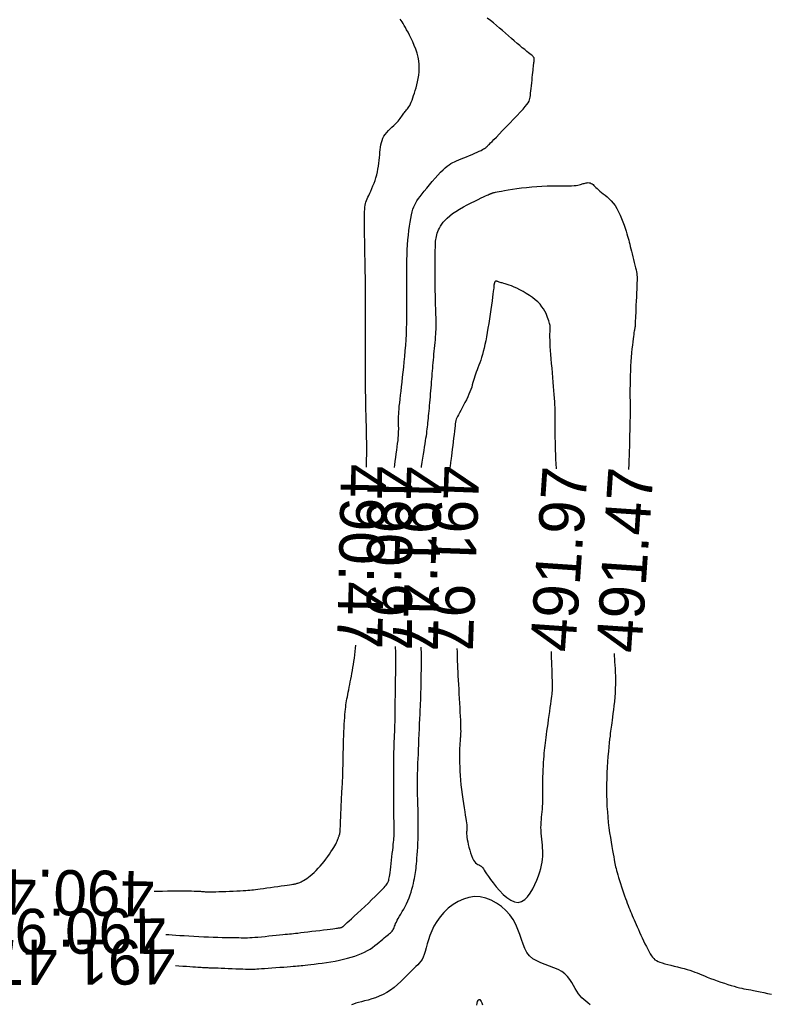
# Model space of a CAD drawing. Header units: millimetres. Extents: x 32690613 to 32693367, y 5343692 to 5344708.
# Tile 652 of 656: x 32692885 to 32692901, y 5344472 to 5344494. Entities that reach past the tile are written whole.
import ezdxf
from ezdxf.enums import TextEntityAlignment as Align

# ---------------------------------------------------------------- set-up
doc = ezdxf.new("R2010")
doc.units = ezdxf.units.MM
doc.header["$LTSCALE"] = 20
for name, color, linetype in [('02-DGM_HL_490.50', 52, 'Continuous'), ('02-DGM_HL_491.00', 62, 'Continuous'), ('02-DGM_HL_491.50', 72, 'Continuous'), ('02-DGM_HL_492.00', 82, 'Continuous')]:
    doc.layers.add(name, color=color, linetype=linetype)

msp = doc.modelspace()

# ---------------------------------------------------------------- linework, layer by layer
at = {"layer": '02-DGM_HL_490.50', "elevation": 490.5, "flags": 128}
for points in [[(32692892.529, 5344483.652), (32692892.531, 5344483.688), (32692892.535, 5344483.813), (32692892.537, 5344483.938), (32692892.538, 5344484.063), (32692892.537, 5344484.188), (32692892.535, 5344484.312), (32692892.532, 5344484.436), (32692892.529, 5344484.559), (32692892.526, 5344484.682), (32692892.523, 5344484.802), (32692892.52, 5344484.919), (32692892.517, 5344485.029), (32692892.515, 5344485.132), (32692892.513, 5344485.226), (32692892.511, 5344485.308), (32692892.509, 5344485.378), (32692892.508, 5344485.433), (32692892.508, 5344485.476), (32692892.507, 5344485.508), (32692892.507, 5344485.53), (32692892.507, 5344485.545), (32692892.507, 5344485.555), (32692892.508, 5344485.561), (32692892.508, 5344485.565), (32692892.509, 5344485.57), (32692892.509, 5344485.576), (32692892.51, 5344485.587), (32692892.51, 5344485.602), (32692892.511, 5344485.625), (32692892.511, 5344485.658), (32692892.511, 5344485.701), (32692892.511, 5344485.756), (32692892.511, 5344485.826), (32692892.511, 5344485.908), (32692892.511, 5344486), (32692892.511, 5344486.101), (32692892.511, 5344486.209), (32692892.511, 5344486.321), (32692892.511, 5344486.437), (32692892.51, 5344486.553), (32692892.51, 5344486.668), (32692892.51, 5344486.781), (32692892.51, 5344486.89), (32692892.51, 5344486.993), (32692892.509, 5344487.09), (32692892.509, 5344487.179), (32692892.509, 5344487.258), (32692892.509, 5344487.327), (32692892.509, 5344487.384), (32692892.509, 5344487.429), (32692892.509, 5344487.466), (32692892.509, 5344487.495), (32692892.509, 5344487.518), (32692892.509, 5344487.537), (32692892.509, 5344487.553), (32692892.509, 5344487.567), (32692892.509, 5344487.581), (32692892.509, 5344487.597), (32692892.509, 5344487.616), (32692892.509, 5344487.64), (32692892.509, 5344487.67), (32692892.508, 5344487.707), (32692892.508, 5344487.754), (32692892.507, 5344487.81), (32692892.506, 5344487.879), (32692892.505, 5344487.957), (32692892.503, 5344488.045), (32692892.501, 5344488.139), (32692892.499, 5344488.24), (32692892.497, 5344488.344), (32692892.495, 5344488.452), (32692892.493, 5344488.56), (32692892.491, 5344488.667), (32692892.489, 5344488.773), (32692892.487, 5344488.876), (32692892.486, 5344488.975), (32692892.485, 5344489.067), (32692892.485, 5344489.153), (32692892.486, 5344489.231), (32692892.488, 5344489.298), (32692892.491, 5344489.356), (32692892.495, 5344489.405), (32692892.501, 5344489.446), (32692892.508, 5344489.483), (32692892.518, 5344489.517), (32692892.53, 5344489.55), (32692892.544, 5344489.585), (32692892.561, 5344489.622), (32692892.581, 5344489.664), (32692892.603, 5344489.711), (32692892.626, 5344489.761), (32692892.651, 5344489.816), (32692892.675, 5344489.873), (32692892.698, 5344489.932), (32692892.721, 5344489.994), (32692892.741, 5344490.056), (32692892.758, 5344490.12), (32692892.773, 5344490.184), (32692892.785, 5344490.248), (32692892.796, 5344490.312), (32692892.805, 5344490.376), (32692892.812, 5344490.439), (32692892.819, 5344490.5), (32692892.824, 5344490.56), (32692892.829, 5344490.618), (32692892.835, 5344490.674), (32692892.841, 5344490.728), (32692892.849, 5344490.78), (32692892.86, 5344490.831), (32692892.875, 5344490.88), (32692892.893, 5344490.927), (32692892.917, 5344490.972), (32692892.946, 5344491.015), (32692892.98, 5344491.057), (32692893.016, 5344491.097), (32692893.055, 5344491.136), (32692893.094, 5344491.173), (32692893.133, 5344491.208), (32692893.169, 5344491.242), (32692893.202, 5344491.274), (32692893.23, 5344491.305), (32692893.255, 5344491.335), (32692893.276, 5344491.363), (32692893.294, 5344491.39), (32692893.311, 5344491.415), (32692893.326, 5344491.439), (32692893.34, 5344491.461), (32692893.355, 5344491.482), (32692893.37, 5344491.501), (32692893.386, 5344491.519), (32692893.403, 5344491.537), (32692893.419, 5344491.557), (32692893.437, 5344491.577), (32692893.454, 5344491.6), (32692893.471, 5344491.626), (32692893.489, 5344491.656), (32692893.506, 5344491.691), (32692893.523, 5344491.729), (32692893.54, 5344491.772), (32692893.557, 5344491.82), (32692893.575, 5344491.871), (32692893.592, 5344491.926), (32692893.609, 5344491.984), (32692893.627, 5344492.046), (32692893.644, 5344492.11), (32692893.661, 5344492.178), (32692893.676, 5344492.249), (32692893.688, 5344492.322), (32692893.697, 5344492.398), (32692893.7, 5344492.476), (32692893.698, 5344492.557), (32692893.689, 5344492.64), (32692893.673, 5344492.725), (32692893.65, 5344492.81), (32692893.622, 5344492.896), (32692893.59, 5344492.979), (32692893.556, 5344493.06), (32692893.521, 5344493.137), (32692893.485, 5344493.208), (32692893.452, 5344493.273), (32692893.42, 5344493.331), (32692893.391, 5344493.381), (32692893.365, 5344493.426), (32692893.341, 5344493.466), (32692893.319, 5344493.502), (32692893.298, 5344493.535), (32692893.279, 5344493.565)], [(32692887.835, 5344474.266), (32692887.91, 5344474.269), (32692888.019, 5344474.272), (32692888.127, 5344474.274), (32692888.231, 5344474.275), (32692888.331, 5344474.276), (32692888.425, 5344474.276), (32692888.512, 5344474.276), (32692888.59, 5344474.275), (32692888.659, 5344474.274), (32692888.716, 5344474.273), (32692888.763, 5344474.272), (32692888.801, 5344474.27), (32692888.833, 5344474.268), (32692888.859, 5344474.266), (32692888.882, 5344474.264), (32692888.901, 5344474.262), (32692888.92, 5344474.261), (32692888.94, 5344474.259), (32692888.961, 5344474.258), (32692888.986, 5344474.257), (32692889.014, 5344474.256), (32692889.048, 5344474.256), (32692889.089, 5344474.256), (32692889.137, 5344474.256), (32692889.195, 5344474.257), (32692889.262, 5344474.259), (32692889.337, 5344474.262), (32692889.417, 5344474.264), (32692889.499, 5344474.267), (32692889.581, 5344474.271), (32692889.661, 5344474.274), (32692889.735, 5344474.278), (32692889.801, 5344474.282), (32692889.857, 5344474.285), (32692889.906, 5344474.289), (32692889.949, 5344474.293), (32692889.99, 5344474.297), (32692890.031, 5344474.302), (32692890.074, 5344474.308), (32692890.123, 5344474.314), (32692890.181, 5344474.322), (32692890.248, 5344474.332), (32692890.323, 5344474.342), (32692890.403, 5344474.353), (32692890.485, 5344474.364), (32692890.567, 5344474.375), (32692890.645, 5344474.386), (32692890.717, 5344474.396), (32692890.779, 5344474.404), (32692890.83, 5344474.411), (32692890.87, 5344474.417), (32692890.902, 5344474.422), (32692890.927, 5344474.426), (32692890.947, 5344474.43), (32692890.964, 5344474.434), (32692890.98, 5344474.438), (32692890.996, 5344474.443), (32692891.014, 5344474.448), (32692891.034, 5344474.455), (32692891.057, 5344474.464), (32692891.082, 5344474.475), (32692891.109, 5344474.489), (32692891.14, 5344474.505), (32692891.172, 5344474.525), (32692891.208, 5344474.55), (32692891.246, 5344474.578), (32692891.286, 5344474.61), (32692891.328, 5344474.646), (32692891.371, 5344474.686), (32692891.416, 5344474.729), (32692891.46, 5344474.775), (32692891.505, 5344474.823), (32692891.549, 5344474.874), (32692891.592, 5344474.926), (32692891.633, 5344474.98), (32692891.673, 5344475.034), (32692891.71, 5344475.087), (32692891.745, 5344475.139), (32692891.777, 5344475.189), (32692891.805, 5344475.235), (32692891.829, 5344475.276), (32692891.85, 5344475.313), (32692891.866, 5344475.346), (32692891.88, 5344475.374), (32692891.89, 5344475.398), (32692891.899, 5344475.419), (32692891.905, 5344475.437), (32692891.911, 5344475.453), (32692891.915, 5344475.466), (32692891.92, 5344475.478), (32692891.923, 5344475.489), (32692891.927, 5344475.498), (32692891.93, 5344475.507), (32692891.933, 5344475.515), (32692891.936, 5344475.523), (32692891.938, 5344475.532), (32692891.94, 5344475.54), (32692891.942, 5344475.549), (32692891.944, 5344475.56), (32692891.946, 5344475.575), (32692891.947, 5344475.596), (32692891.949, 5344475.622), (32692891.951, 5344475.658), (32692891.953, 5344475.703), (32692891.955, 5344475.759), (32692891.958, 5344475.828), (32692891.962, 5344475.906), (32692891.965, 5344475.992), (32692891.969, 5344476.081), (32692891.973, 5344476.171), (32692891.977, 5344476.259), (32692891.981, 5344476.341), (32692891.985, 5344476.416), (32692891.989, 5344476.48), (32692891.992, 5344476.535), (32692891.995, 5344476.584), (32692891.998, 5344476.63), (32692892.001, 5344476.675), (32692892.003, 5344476.722), (32692892.006, 5344476.773), (32692892.008, 5344476.831), (32692892.009, 5344476.898), (32692892.011, 5344476.974), (32692892.012, 5344477.056), (32692892.013, 5344477.144), (32692892.015, 5344477.236), (32692892.017, 5344477.33), (32692892.019, 5344477.426), (32692892.021, 5344477.522), (32692892.024, 5344477.616), (32692892.027, 5344477.708), (32692892.031, 5344477.797), (32692892.035, 5344477.883), (32692892.039, 5344477.964), (32692892.044, 5344478.041), (32692892.049, 5344478.113), (32692892.054, 5344478.179), (32692892.059, 5344478.239), (32692892.065, 5344478.293), (32692892.071, 5344478.343), (32692892.077, 5344478.39), (32692892.084, 5344478.436), (32692892.091, 5344478.48), (32692892.099, 5344478.525), (32692892.108, 5344478.572), (32692892.117, 5344478.621), (32692892.127, 5344478.673), (32692892.138, 5344478.727), (32692892.149, 5344478.783), (32692892.161, 5344478.841), (32692892.173, 5344478.901), (32692892.185, 5344478.962), (32692892.196, 5344479.024), (32692892.208, 5344479.088), (32692892.22, 5344479.152), (32692892.231, 5344479.218), (32692892.242, 5344479.286), (32692892.253, 5344479.354), (32692892.263, 5344479.424), (32692892.272, 5344479.496), (32692892.281, 5344479.569), (32692892.289, 5344479.644), (32692892.295, 5344479.713)]]:
    msp.add_lwpolyline(points, dxfattribs=at)
at = {"layer": '02-DGM_HL_491.00', "elevation": 491, "flags": 128}
for points in [[(32692893.149, 5344483.646), (32692893.157, 5344483.701), (32692893.168, 5344483.783), (32692893.179, 5344483.865), (32692893.191, 5344483.946), (32692893.202, 5344484.026), (32692893.212, 5344484.102), (32692893.221, 5344484.174), (32692893.229, 5344484.24), (32692893.235, 5344484.3), (32692893.239, 5344484.353), (32692893.242, 5344484.401), (32692893.243, 5344484.444), (32692893.244, 5344484.484), (32692893.244, 5344484.521), (32692893.243, 5344484.556), (32692893.243, 5344484.59), (32692893.242, 5344484.624), (32692893.241, 5344484.659), (32692893.241, 5344484.696), (32692893.241, 5344484.735), (32692893.242, 5344484.778), (32692893.244, 5344484.825), (32692893.248, 5344484.878), (32692893.252, 5344484.937), (32692893.258, 5344485.004), (32692893.266, 5344485.077), (32692893.274, 5344485.157), (32692893.284, 5344485.243), (32692893.295, 5344485.334), (32692893.306, 5344485.432), (32692893.318, 5344485.534), (32692893.33, 5344485.64), (32692893.343, 5344485.751), (32692893.355, 5344485.866), (32692893.368, 5344485.983), (32692893.379, 5344486.103), (32692893.39, 5344486.225), (32692893.4, 5344486.348), (32692893.409, 5344486.472), (32692893.415, 5344486.596), (32692893.42, 5344486.719), (32692893.424, 5344486.84), (32692893.426, 5344486.957), (32692893.427, 5344487.068), (32692893.427, 5344487.171), (32692893.426, 5344487.265), (32692893.426, 5344487.348), (32692893.425, 5344487.417), (32692893.424, 5344487.473), (32692893.423, 5344487.515), (32692893.423, 5344487.547), (32692893.422, 5344487.569), (32692893.422, 5344487.583), (32692893.422, 5344487.592), (32692893.422, 5344487.598), (32692893.422, 5344487.601), (32692893.422, 5344487.605), (32692893.422, 5344487.61), (32692893.422, 5344487.619), (32692893.422, 5344487.634), (32692893.422, 5344487.656), (32692893.422, 5344487.687), (32692893.422, 5344487.73), (32692893.422, 5344487.785), (32692893.422, 5344487.855), (32692893.422, 5344487.937), (32692893.422, 5344488.03), (32692893.424, 5344488.13), (32692893.426, 5344488.237), (32692893.429, 5344488.348), (32692893.434, 5344488.46), (32692893.441, 5344488.571), (32692893.449, 5344488.68), (32692893.459, 5344488.785), (32692893.47, 5344488.886), (32692893.483, 5344488.982), (32692893.497, 5344489.072), (32692893.512, 5344489.155), (32692893.527, 5344489.231), (32692893.543, 5344489.298), (32692893.56, 5344489.357), (32692893.578, 5344489.41), (32692893.598, 5344489.457), (32692893.621, 5344489.502), (32692893.648, 5344489.546), (32692893.679, 5344489.592), (32692893.716, 5344489.641), (32692893.76, 5344489.697), (32692893.81, 5344489.759), (32692893.866, 5344489.827), (32692893.926, 5344489.899), (32692893.988, 5344489.972), (32692894.051, 5344490.044), (32692894.112, 5344490.112), (32692894.171, 5344490.175), (32692894.226, 5344490.23), (32692894.275, 5344490.276), (32692894.319, 5344490.313), (32692894.361, 5344490.344), (32692894.401, 5344490.369), (32692894.44, 5344490.391), (32692894.482, 5344490.41), (32692894.526, 5344490.429), (32692894.574, 5344490.449), (32692894.628, 5344490.471), (32692894.687, 5344490.494), (32692894.747, 5344490.52), (32692894.809, 5344490.545), (32692894.869, 5344490.571), (32692894.927, 5344490.596), (32692894.98, 5344490.619), (32692895.026, 5344490.641), (32692895.066, 5344490.66), (32692895.098, 5344490.676), (32692895.124, 5344490.691), (32692895.146, 5344490.704), (32692895.163, 5344490.715), (32692895.177, 5344490.726), (32692895.188, 5344490.736), (32692895.199, 5344490.745), (32692895.209, 5344490.755), (32692895.22, 5344490.766), (32692895.235, 5344490.78), (32692895.253, 5344490.799), (32692895.278, 5344490.824), (32692895.311, 5344490.858), (32692895.352, 5344490.901), (32692895.405, 5344490.955), (32692895.469, 5344491.021), (32692895.543, 5344491.097), (32692895.622, 5344491.179), (32692895.704, 5344491.264), (32692895.786, 5344491.35), (32692895.864, 5344491.432), (32692895.935, 5344491.509), (32692895.996, 5344491.575), (32692896.045, 5344491.63), (32692896.082, 5344491.676), (32692896.109, 5344491.713), (32692896.128, 5344491.746), (32692896.141, 5344491.776), (32692896.149, 5344491.806), (32692896.155, 5344491.839), (32692896.159, 5344491.878), (32692896.164, 5344491.923), (32692896.17, 5344491.975), (32692896.176, 5344492.032), (32692896.182, 5344492.091), (32692896.189, 5344492.153), (32692896.195, 5344492.214), (32692896.201, 5344492.274), (32692896.207, 5344492.331), (32692896.213, 5344492.383), (32692896.218, 5344492.432), (32692896.223, 5344492.475), (32692896.227, 5344492.514), (32692896.231, 5344492.549), (32692896.234, 5344492.58), (32692896.237, 5344492.607), (32692896.239, 5344492.63), (32692896.241, 5344492.649), (32692896.243, 5344492.665), (32692896.244, 5344492.678), (32692896.244, 5344492.688), (32692896.243, 5344492.696), (32692896.242, 5344492.703), (32692896.241, 5344492.709), (32692896.238, 5344492.714), (32692896.235, 5344492.72), (32692896.23, 5344492.726), (32692896.222, 5344492.733), (32692896.211, 5344492.743), (32692896.196, 5344492.756), (32692896.176, 5344492.772), (32692896.15, 5344492.793), (32692896.118, 5344492.819), (32692896.078, 5344492.851), (32692896.032, 5344492.889), (32692895.98, 5344492.931), (32692895.924, 5344492.978), (32692895.864, 5344493.028), (32692895.801, 5344493.081), (32692895.737, 5344493.136), (32692895.673, 5344493.193), (32692895.608, 5344493.25), (32692895.543, 5344493.309), (32692895.478, 5344493.367), (32692895.411, 5344493.424), (32692895.344, 5344493.481), (32692895.274, 5344493.536), (32692895.202, 5344493.588)], [(32692888.093, 5344473.312), (32692888.102, 5344473.312), (32692888.158, 5344473.308), (32692888.227, 5344473.303), (32692888.308, 5344473.298), (32692888.399, 5344473.292), (32692888.497, 5344473.286), (32692888.602, 5344473.279), (32692888.71, 5344473.273), (32692888.819, 5344473.267), (32692888.929, 5344473.262), (32692889.036, 5344473.258), (32692889.14, 5344473.254), (32692889.241, 5344473.251), (32692889.336, 5344473.248), (32692889.425, 5344473.246), (32692889.508, 5344473.245), (32692889.584, 5344473.243), (32692889.651, 5344473.242), (32692889.709, 5344473.241), (32692889.761, 5344473.24), (32692889.808, 5344473.239), (32692889.853, 5344473.239), (32692889.898, 5344473.24), (32692889.946, 5344473.242), (32692889.999, 5344473.245), (32692890.059, 5344473.249), (32692890.129, 5344473.255), (32692890.206, 5344473.262), (32692890.287, 5344473.27), (32692890.371, 5344473.278), (32692890.454, 5344473.287), (32692890.534, 5344473.295), (32692890.609, 5344473.303), (32692890.676, 5344473.31), (32692890.734, 5344473.315), (32692890.784, 5344473.32), (32692890.829, 5344473.325), (32692890.872, 5344473.329), (32692890.915, 5344473.333), (32692890.962, 5344473.338), (32692891.015, 5344473.344), (32692891.077, 5344473.352), (32692891.15, 5344473.36), (32692891.232, 5344473.37), (32692891.319, 5344473.381), (32692891.408, 5344473.392), (32692891.497, 5344473.403), (32692891.582, 5344473.414), (32692891.661, 5344473.424), (32692891.729, 5344473.432), (32692891.785, 5344473.439), (32692891.829, 5344473.445), (32692891.864, 5344473.449), (32692891.89, 5344473.452), (32692891.91, 5344473.455), (32692891.924, 5344473.457), (32692891.935, 5344473.459), (32692891.944, 5344473.461), (32692891.952, 5344473.462), (32692891.96, 5344473.464), (32692891.968, 5344473.467), (32692891.975, 5344473.469), (32692891.983, 5344473.473), (32692891.99, 5344473.476), (32692891.997, 5344473.48), (32692892.005, 5344473.485), (32692892.013, 5344473.49), (32692892.022, 5344473.497), (32692892.034, 5344473.508), (32692892.052, 5344473.523), (32692892.075, 5344473.545), (32692892.106, 5344473.573), (32692892.146, 5344473.611), (32692892.197, 5344473.658), (32692892.26, 5344473.716), (32692892.332, 5344473.782), (32692892.41, 5344473.855), (32692892.491, 5344473.931), (32692892.573, 5344474.007), (32692892.652, 5344474.082), (32692892.726, 5344474.152), (32692892.79, 5344474.215), (32692892.844, 5344474.268), (32692892.887, 5344474.313), (32692892.922, 5344474.35), (32692892.948, 5344474.38), (32692892.968, 5344474.406), (32692892.983, 5344474.427), (32692892.995, 5344474.445), (32692893.003, 5344474.461), (32692893.011, 5344474.477), (32692893.017, 5344474.494), (32692893.023, 5344474.512), (32692893.028, 5344474.534), (32692893.034, 5344474.561), (32692893.039, 5344474.594), (32692893.045, 5344474.634), (32692893.052, 5344474.683), (32692893.059, 5344474.741), (32692893.068, 5344474.807), (32692893.077, 5344474.879), (32692893.086, 5344474.954), (32692893.095, 5344475.03), (32692893.103, 5344475.105), (32692893.111, 5344475.177), (32692893.119, 5344475.243), (32692893.125, 5344475.302), (32692893.13, 5344475.355), (32692893.134, 5344475.401), (32692893.137, 5344475.443), (32692893.14, 5344475.482), (32692893.142, 5344475.518), (32692893.143, 5344475.552), (32692893.143, 5344475.585), (32692893.144, 5344475.619), (32692893.143, 5344475.655), (32692893.143, 5344475.692), (32692893.142, 5344475.732), (32692893.141, 5344475.775), (32692893.14, 5344475.823), (32692893.139, 5344475.877), (32692893.138, 5344475.936), (32692893.137, 5344476.002), (32692893.136, 5344476.073), (32692893.136, 5344476.15), (32692893.135, 5344476.23), (32692893.134, 5344476.314), (32692893.134, 5344476.399), (32692893.133, 5344476.486), (32692893.133, 5344476.573), (32692893.133, 5344476.659), (32692893.133, 5344476.744), (32692893.133, 5344476.826), (32692893.133, 5344476.907), (32692893.134, 5344476.984), (32692893.134, 5344477.058), (32692893.135, 5344477.128), (32692893.136, 5344477.193), (32692893.137, 5344477.253), (32692893.138, 5344477.309), (32692893.139, 5344477.361), (32692893.14, 5344477.41), (32692893.142, 5344477.457), (32692893.144, 5344477.502), (32692893.145, 5344477.547), (32692893.147, 5344477.592), (32692893.149, 5344477.638), (32692893.151, 5344477.686), (32692893.153, 5344477.734), (32692893.155, 5344477.785), (32692893.157, 5344477.838), (32692893.159, 5344477.893), (32692893.161, 5344477.951), (32692893.163, 5344478.012), (32692893.164, 5344478.076), (32692893.165, 5344478.143), (32692893.166, 5344478.212), (32692893.167, 5344478.283), (32692893.168, 5344478.356), (32692893.168, 5344478.429), (32692893.169, 5344478.502), (32692893.17, 5344478.574), (32692893.171, 5344478.646), (32692893.172, 5344478.717), (32692893.173, 5344478.787), (32692893.174, 5344478.855), (32692893.175, 5344478.923), (32692893.176, 5344478.989), (32692893.177, 5344479.054), (32692893.177, 5344479.117), (32692893.178, 5344479.179), (32692893.179, 5344479.239), (32692893.179, 5344479.299), (32692893.179, 5344479.358), (32692893.179, 5344479.416), (32692893.179, 5344479.473), (32692893.178, 5344479.53), (32692893.177, 5344479.588), (32692893.175, 5344479.645), (32692893.174, 5344479.685)]]:
    msp.add_lwpolyline(points, dxfattribs=at)
at = {"layer": '02-DGM_HL_491.50', "elevation": 491.5, "flags": 128}
for points in [[(32692893.747, 5344483.641), (32692893.75, 5344483.663), (32692893.764, 5344483.759), (32692893.778, 5344483.85), (32692893.791, 5344483.936), (32692893.804, 5344484.017), (32692893.817, 5344484.094), (32692893.828, 5344484.165), (32692893.839, 5344484.23), (32692893.848, 5344484.291), (32692893.857, 5344484.346), (32692893.864, 5344484.399), (32692893.87, 5344484.448), (32692893.876, 5344484.495), (32692893.882, 5344484.542), (32692893.887, 5344484.588), (32692893.892, 5344484.635), (32692893.897, 5344484.684), (32692893.902, 5344484.735), (32692893.907, 5344484.787), (32692893.912, 5344484.841), (32692893.918, 5344484.897), (32692893.923, 5344484.955), (32692893.928, 5344485.015), (32692893.934, 5344485.077), (32692893.94, 5344485.14), (32692893.945, 5344485.206), (32692893.951, 5344485.272), (32692893.957, 5344485.338), (32692893.962, 5344485.405), (32692893.968, 5344485.472), (32692893.973, 5344485.537), (32692893.978, 5344485.601), (32692893.983, 5344485.664), (32692893.987, 5344485.725), (32692893.992, 5344485.785), (32692893.997, 5344485.844), (32692894.002, 5344485.903), (32692894.007, 5344485.963), (32692894.012, 5344486.024), (32692894.018, 5344486.086), (32692894.024, 5344486.149), (32692894.03, 5344486.214), (32692894.037, 5344486.279), (32692894.044, 5344486.344), (32692894.05, 5344486.409), (32692894.056, 5344486.472), (32692894.061, 5344486.533), (32692894.065, 5344486.591), (32692894.068, 5344486.646), (32692894.07, 5344486.699), (32692894.071, 5344486.751), (32692894.072, 5344486.803), (32692894.072, 5344486.855), (32692894.071, 5344486.909), (32692894.07, 5344486.965), (32692894.068, 5344487.026), (32692894.066, 5344487.09), (32692894.064, 5344487.159), (32692894.061, 5344487.232), (32692894.059, 5344487.307), (32692894.057, 5344487.386), (32692894.055, 5344487.466), (32692894.053, 5344487.548), (32692894.052, 5344487.631), (32692894.051, 5344487.715), (32692894.05, 5344487.798), (32692894.05, 5344487.88), (32692894.05, 5344487.961), (32692894.051, 5344488.039), (32692894.051, 5344488.113), (32692894.052, 5344488.183), (32692894.052, 5344488.249), (32692894.053, 5344488.309), (32692894.053, 5344488.363), (32692894.053, 5344488.413), (32692894.054, 5344488.459), (32692894.055, 5344488.502), (32692894.056, 5344488.542), (32692894.058, 5344488.58), (32692894.06, 5344488.616), (32692894.062, 5344488.652), (32692894.066, 5344488.687), (32692894.071, 5344488.721), (32692894.078, 5344488.756), (32692894.086, 5344488.791), (32692894.096, 5344488.827), (32692894.11, 5344488.864), (32692894.125, 5344488.902), (32692894.145, 5344488.942), (32692894.168, 5344488.984), (32692894.196, 5344489.027), (32692894.229, 5344489.072), (32692894.27, 5344489.117), (32692894.317, 5344489.164), (32692894.373, 5344489.212), (32692894.437, 5344489.261), (32692894.511, 5344489.311), (32692894.591, 5344489.36), (32692894.676, 5344489.409), (32692894.763, 5344489.455), (32692894.848, 5344489.5), (32692894.93, 5344489.54), (32692895.004, 5344489.576), (32692895.069, 5344489.608), (32692895.123, 5344489.633), (32692895.166, 5344489.653), (32692895.2, 5344489.668), (32692895.225, 5344489.68), (32692895.244, 5344489.688), (32692895.258, 5344489.694), (32692895.269, 5344489.698), (32692895.276, 5344489.702), (32692895.283, 5344489.704), (32692895.289, 5344489.707), (32692895.295, 5344489.709), (32692895.3, 5344489.711), (32692895.305, 5344489.713), (32692895.31, 5344489.715), (32692895.315, 5344489.717), (32692895.32, 5344489.719), (32692895.326, 5344489.721), (32692895.334, 5344489.723), (32692895.346, 5344489.726), (32692895.363, 5344489.73), (32692895.388, 5344489.736), (32692895.421, 5344489.742), (32692895.464, 5344489.75), (32692895.52, 5344489.76), (32692895.588, 5344489.772), (32692895.669, 5344489.786), (32692895.76, 5344489.8), (32692895.859, 5344489.815), (32692895.964, 5344489.829), (32692896.074, 5344489.842), (32692896.188, 5344489.854), (32692896.302, 5344489.863), (32692896.415, 5344489.869), (32692896.527, 5344489.873), (32692896.635, 5344489.875), (32692896.737, 5344489.876), (32692896.834, 5344489.876), (32692896.922, 5344489.876), (32692897.001, 5344489.877), (32692897.07, 5344489.878), (32692897.126, 5344489.881), (32692897.173, 5344489.885), (32692897.21, 5344489.89), (32692897.24, 5344489.896), (32692897.265, 5344489.903), (32692897.287, 5344489.91), (32692897.306, 5344489.917), (32692897.325, 5344489.925), (32692897.346, 5344489.931), (32692897.368, 5344489.937), (32692897.39, 5344489.942), (32692897.414, 5344489.945), (32692897.437, 5344489.946), (32692897.46, 5344489.944), (32692897.483, 5344489.94), (32692897.505, 5344489.931), (32692897.525, 5344489.919), (32692897.546, 5344489.904), (32692897.566, 5344489.885), (32692897.587, 5344489.864), (32692897.61, 5344489.841), (32692897.635, 5344489.815), (32692897.663, 5344489.788), (32692897.695, 5344489.76), (32692897.731, 5344489.731), (32692897.77, 5344489.7), (32692897.812, 5344489.667), (32692897.856, 5344489.631), (32692897.901, 5344489.591), (32692897.946, 5344489.546), (32692897.99, 5344489.495), (32692898.032, 5344489.438), (32692898.072, 5344489.373), (32692898.11, 5344489.304), (32692898.145, 5344489.23), (32692898.177, 5344489.155), (32692898.206, 5344489.079), (32692898.233, 5344489.006), (32692898.257, 5344488.936), (32692898.277, 5344488.872), (32692898.295, 5344488.815), (32692898.31, 5344488.763), (32692898.323, 5344488.716), (32692898.335, 5344488.671), (32692898.346, 5344488.627), (32692898.357, 5344488.582), (32692898.369, 5344488.535), (32692898.381, 5344488.485), (32692898.395, 5344488.428), (32692898.411, 5344488.368), (32692898.427, 5344488.306), (32692898.442, 5344488.243), (32692898.458, 5344488.181), (32692898.473, 5344488.121), (32692898.486, 5344488.065), (32692898.497, 5344488.015), (32692898.506, 5344487.972), (32692898.512, 5344487.934), (32692898.517, 5344487.897), (32692898.519, 5344487.861), (32692898.52, 5344487.822), (32692898.52, 5344487.778), (32692898.518, 5344487.726), (32692898.516, 5344487.664), (32692898.512, 5344487.59), (32692898.509, 5344487.506), (32692898.505, 5344487.417), (32692898.5, 5344487.325), (32692898.496, 5344487.233), (32692898.492, 5344487.146), (32692898.489, 5344487.066), (32692898.485, 5344486.996), (32692898.483, 5344486.941), (32692898.481, 5344486.897), (32692898.48, 5344486.864), (32692898.479, 5344486.84), (32692898.479, 5344486.824), (32692898.479, 5344486.812), (32692898.479, 5344486.804), (32692898.479, 5344486.798), (32692898.479, 5344486.793), (32692898.478, 5344486.787), (32692898.478, 5344486.78), (32692898.477, 5344486.774), (32692898.476, 5344486.766), (32692898.475, 5344486.757), (32692898.473, 5344486.747), (32692898.471, 5344486.735), (32692898.468, 5344486.721), (32692898.465, 5344486.705), (32692898.461, 5344486.684), (32692898.457, 5344486.659), (32692898.451, 5344486.628), (32692898.446, 5344486.59), (32692898.439, 5344486.544), (32692898.432, 5344486.488), (32692898.424, 5344486.423), (32692898.416, 5344486.349), (32692898.407, 5344486.268), (32692898.399, 5344486.179), (32692898.391, 5344486.086), (32692898.384, 5344485.987), (32692898.377, 5344485.886), (32692898.372, 5344485.783), (32692898.368, 5344485.678), (32692898.365, 5344485.575), (32692898.364, 5344485.473), (32692898.363, 5344485.375), (32692898.363, 5344485.283), (32692898.363, 5344485.197), (32692898.364, 5344485.119), (32692898.364, 5344485.051), (32692898.365, 5344484.994), (32692898.366, 5344484.947), (32692898.366, 5344484.908), (32692898.366, 5344484.876), (32692898.366, 5344484.849), (32692898.366, 5344484.827), (32692898.366, 5344484.807), (32692898.366, 5344484.789), (32692898.365, 5344484.77), (32692898.365, 5344484.75), (32692898.364, 5344484.726), (32692898.363, 5344484.699), (32692898.362, 5344484.666), (32692898.361, 5344484.626), (32692898.36, 5344484.578), (32692898.358, 5344484.52), (32692898.357, 5344484.453), (32692898.355, 5344484.376), (32692898.353, 5344484.291), (32692898.351, 5344484.201), (32692898.349, 5344484.106), (32692898.346, 5344484.008), (32692898.343, 5344483.908), (32692898.34, 5344483.809), (32692898.337, 5344483.711), (32692898.333, 5344483.616), (32692898.332, 5344483.598)], [(32692888.301, 5344472.624), (32692888.377, 5344472.619), (32692888.465, 5344472.613), (32692888.548, 5344472.608), (32692888.623, 5344472.603), (32692888.691, 5344472.598), (32692888.749, 5344472.594), (32692888.798, 5344472.591), (32692888.839, 5344472.588), (32692888.875, 5344472.586), (32692888.905, 5344472.584), (32692888.93, 5344472.582), (32692888.954, 5344472.581), (32692888.975, 5344472.58), (32692888.996, 5344472.579), (32692889.018, 5344472.578), (32692889.042, 5344472.577), (32692889.071, 5344472.576), (32692889.104, 5344472.575), (32692889.144, 5344472.574), (32692889.192, 5344472.572), (32692889.249, 5344472.57), (32692889.317, 5344472.567), (32692889.393, 5344472.564), (32692889.473, 5344472.561), (32692889.557, 5344472.557), (32692889.639, 5344472.554), (32692889.718, 5344472.551), (32692889.791, 5344472.548), (32692889.856, 5344472.546), (32692889.909, 5344472.545), (32692889.953, 5344472.544), (32692889.992, 5344472.544), (32692890.028, 5344472.545), (32692890.064, 5344472.547), (32692890.105, 5344472.549), (32692890.151, 5344472.553), (32692890.208, 5344472.557), (32692890.276, 5344472.562), (32692890.354, 5344472.567), (32692890.439, 5344472.573), (32692890.526, 5344472.579), (32692890.615, 5344472.585), (32692890.7, 5344472.591), (32692890.779, 5344472.597), (32692890.85, 5344472.602), (32692890.909, 5344472.607), (32692890.959, 5344472.611), (32692891.002, 5344472.615), (32692891.042, 5344472.619), (32692891.082, 5344472.623), (32692891.125, 5344472.628), (32692891.173, 5344472.633), (32692891.23, 5344472.64), (32692891.298, 5344472.647), (32692891.376, 5344472.657), (32692891.461, 5344472.667), (32692891.552, 5344472.679), (32692891.646, 5344472.693), (32692891.743, 5344472.708), (32692891.84, 5344472.724), (32692891.934, 5344472.743), (32692892.025, 5344472.763), (32692892.112, 5344472.784), (32692892.195, 5344472.808), (32692892.274, 5344472.833), (32692892.35, 5344472.861), (32692892.421, 5344472.89), (32692892.488, 5344472.921), (32692892.551, 5344472.955), (32692892.61, 5344472.99), (32692892.666, 5344473.026), (32692892.717, 5344473.064), (32692892.766, 5344473.101), (32692892.81, 5344473.138), (32692892.852, 5344473.173), (32692892.89, 5344473.206), (32692892.926, 5344473.237), (32692892.958, 5344473.264), (32692892.988, 5344473.288), (32692893.015, 5344473.31), (32692893.04, 5344473.33), (32692893.061, 5344473.349), (32692893.081, 5344473.367), (32692893.097, 5344473.385), (32692893.112, 5344473.404), (32692893.123, 5344473.424), (32692893.134, 5344473.445), (32692893.143, 5344473.468), (32692893.153, 5344473.493), (32692893.164, 5344473.521), (32692893.176, 5344473.552), (32692893.192, 5344473.587), (32692893.211, 5344473.625), (32692893.235, 5344473.668), (32692893.262, 5344473.714), (32692893.292, 5344473.764), (32692893.323, 5344473.817), (32692893.356, 5344473.873), (32692893.388, 5344473.932), (32692893.419, 5344473.993), (32692893.448, 5344474.056), (32692893.475, 5344474.12), (32692893.499, 5344474.185), (32692893.52, 5344474.25), (32692893.538, 5344474.314), (32692893.555, 5344474.377), (32692893.569, 5344474.437), (32692893.582, 5344474.495), (32692893.592, 5344474.548), (32692893.602, 5344474.597), (32692893.61, 5344474.642), (32692893.617, 5344474.686), (32692893.623, 5344474.73), (32692893.628, 5344474.776), (32692893.633, 5344474.824), (32692893.638, 5344474.877), (32692893.643, 5344474.936), (32692893.648, 5344475.003), (32692893.654, 5344475.076), (32692893.659, 5344475.156), (32692893.664, 5344475.24), (32692893.669, 5344475.329), (32692893.673, 5344475.422), (32692893.675, 5344475.518), (32692893.677, 5344475.615), (32692893.678, 5344475.714), (32692893.677, 5344475.812), (32692893.676, 5344475.909), (32692893.674, 5344476.003), (32692893.672, 5344476.092), (32692893.669, 5344476.176), (32692893.667, 5344476.252), (32692893.664, 5344476.319), (32692893.662, 5344476.377), (32692893.661, 5344476.425), (32692893.66, 5344476.466), (32692893.659, 5344476.501), (32692893.659, 5344476.53), (32692893.658, 5344476.556), (32692893.658, 5344476.578), (32692893.658, 5344476.6), (32692893.658, 5344476.621), (32692893.658, 5344476.643), (32692893.658, 5344476.668), (32692893.659, 5344476.696), (32692893.659, 5344476.73), (32692893.66, 5344476.771), (32692893.662, 5344476.819), (32692893.663, 5344476.876), (32692893.666, 5344476.944), (32692893.668, 5344477.022), (32692893.671, 5344477.107), (32692893.675, 5344477.201), (32692893.679, 5344477.301), (32692893.683, 5344477.406), (32692893.687, 5344477.516), (32692893.692, 5344477.629), (32692893.697, 5344477.744), (32692893.702, 5344477.859), (32692893.707, 5344477.973), (32692893.712, 5344478.082), (32692893.717, 5344478.184), (32692893.721, 5344478.278), (32692893.725, 5344478.361), (32692893.729, 5344478.431), (32692893.731, 5344478.487), (32692893.733, 5344478.529), (32692893.735, 5344478.559), (32692893.736, 5344478.58), (32692893.736, 5344478.593), (32692893.736, 5344478.601), (32692893.737, 5344478.604), (32692893.737, 5344478.606), (32692893.737, 5344478.608), (32692893.737, 5344478.609), (32692893.737, 5344478.612), (32692893.737, 5344478.616), (32692893.737, 5344478.622), (32692893.737, 5344478.63), (32692893.737, 5344478.641), (32692893.737, 5344478.655), (32692893.737, 5344478.673), (32692893.737, 5344478.694), (32692893.738, 5344478.721), (32692893.738, 5344478.752), (32692893.738, 5344478.79), (32692893.739, 5344478.833), (32692893.74, 5344478.884), (32692893.741, 5344478.942), (32692893.742, 5344479.008), (32692893.744, 5344479.081), (32692893.745, 5344479.161), (32692893.746, 5344479.247), (32692893.746, 5344479.339), (32692893.746, 5344479.436), (32692893.746, 5344479.538), (32692893.744, 5344479.644), (32692893.743, 5344479.667)], [(32692898.01, 5344479.531), (32692898.01, 5344479.524), (32692898.014, 5344479.469), (32692898.019, 5344479.41), (32692898.023, 5344479.344), (32692898.028, 5344479.273), (32692898.033, 5344479.197), (32692898.037, 5344479.115), (32692898.04, 5344479.03), (32692898.041, 5344478.941), (32692898.041, 5344478.849), (32692898.038, 5344478.754), (32692898.033, 5344478.657), (32692898.026, 5344478.56), (32692898.017, 5344478.464), (32692898.007, 5344478.371), (32692897.996, 5344478.281), (32692897.986, 5344478.198), (32692897.975, 5344478.121), (32692897.966, 5344478.054), (32692897.958, 5344477.995), (32692897.951, 5344477.944), (32692897.945, 5344477.898), (32692897.939, 5344477.853), (32692897.933, 5344477.807), (32692897.927, 5344477.756), (32692897.921, 5344477.699), (32692897.913, 5344477.631), (32692897.905, 5344477.551), (32692897.896, 5344477.46), (32692897.886, 5344477.359), (32692897.876, 5344477.25), (32692897.867, 5344477.134), (32692897.859, 5344477.014), (32692897.852, 5344476.89), (32692897.847, 5344476.765), (32692897.844, 5344476.64), (32692897.843, 5344476.515), (32692897.845, 5344476.391), (32692897.848, 5344476.268), (32692897.854, 5344476.146), (32692897.862, 5344476.025), (32692897.872, 5344475.906), (32692897.883, 5344475.788), (32692897.897, 5344475.673), (32692897.912, 5344475.562), (32692897.929, 5344475.454), (32692897.945, 5344475.353), (32692897.961, 5344475.258), (32692897.977, 5344475.171), (32692897.991, 5344475.093), (32692898.004, 5344475.026), (32692898.014, 5344474.969), (32692898.023, 5344474.921), (32692898.03, 5344474.88), (32692898.038, 5344474.842), (32692898.045, 5344474.806), (32692898.054, 5344474.77), (32692898.064, 5344474.73), (32692898.077, 5344474.684), (32692898.093, 5344474.631), (32692898.112, 5344474.571), (32692898.132, 5344474.506), (32692898.154, 5344474.438), (32692898.177, 5344474.369), (32692898.2, 5344474.299), (32692898.223, 5344474.232), (32692898.245, 5344474.168), (32692898.265, 5344474.109), (32692898.285, 5344474.054), (32692898.303, 5344474.002), (32692898.321, 5344473.954), (32692898.339, 5344473.908), (32692898.357, 5344473.863), (32692898.375, 5344473.819), (32692898.393, 5344473.774), (32692898.412, 5344473.729), (32692898.432, 5344473.682), (32692898.453, 5344473.634), (32692898.475, 5344473.584), (32692898.499, 5344473.532), (32692898.523, 5344473.478), (32692898.549, 5344473.421), (32692898.576, 5344473.361), (32692898.605, 5344473.299), (32692898.634, 5344473.234), (32692898.664, 5344473.168), (32692898.695, 5344473.104), (32692898.725, 5344473.042), (32692898.755, 5344472.983), (32692898.784, 5344472.929), (32692898.811, 5344472.881), (32692898.837, 5344472.84), (32692898.862, 5344472.806), (32692898.888, 5344472.777), (32692898.916, 5344472.752), (32692898.948, 5344472.732), (32692898.984, 5344472.713), (32692899.027, 5344472.697), (32692899.077, 5344472.681), (32692899.135, 5344472.664), (32692899.2, 5344472.647), (32692899.27, 5344472.63), (32692899.343, 5344472.613), (32692899.417, 5344472.595), (32692899.491, 5344472.577), (32692899.561, 5344472.558), (32692899.628, 5344472.539), (32692899.688, 5344472.52), (32692899.743, 5344472.501), (32692899.796, 5344472.481), (32692899.847, 5344472.461), (32692899.899, 5344472.439), (32692899.952, 5344472.416), (32692900.01, 5344472.393), (32692900.073, 5344472.367), (32692900.142, 5344472.341), (32692900.217, 5344472.313), (32692900.295, 5344472.285), (32692900.375, 5344472.258), (32692900.454, 5344472.231), (32692900.532, 5344472.206), (32692900.605, 5344472.183), (32692900.671, 5344472.164), (32692900.731, 5344472.147), (32692900.785, 5344472.134), (32692900.835, 5344472.122), (32692900.883, 5344472.112), (32692900.932, 5344472.103), (32692900.983, 5344472.093), (32692901.038, 5344472.083), (32692901.1, 5344472.071), (32692901.171, 5344472.057), (32692901.247, 5344472.041), (32692901.328, 5344472.024), (32692901.41, 5344472.006), (32692901.493, 5344471.987)]]:
    msp.add_lwpolyline(points, dxfattribs=at)
at = {"layer": '02-DGM_HL_492.00', "elevation": 492, "flags": 128}
for points in [[(32692896.733, 5344483.613), (32692896.733, 5344483.625), (32692896.729, 5344483.727), (32692896.725, 5344483.829), (32692896.721, 5344483.931), (32692896.717, 5344484.029), (32692896.714, 5344484.124), (32692896.711, 5344484.214), (32692896.708, 5344484.297), (32692896.706, 5344484.374), (32692896.705, 5344484.441), (32692896.704, 5344484.499), (32692896.704, 5344484.548), (32692896.704, 5344484.589), (32692896.705, 5344484.625), (32692896.706, 5344484.655), (32692896.707, 5344484.683), (32692896.708, 5344484.708), (32692896.709, 5344484.732), (32692896.71, 5344484.757), (32692896.71, 5344484.783), (32692896.71, 5344484.812), (32692896.71, 5344484.844), (32692896.709, 5344484.881), (32692896.707, 5344484.924), (32692896.704, 5344484.974), (32692896.701, 5344485.032), (32692896.696, 5344485.099), (32692896.691, 5344485.174), (32692896.684, 5344485.256), (32692896.677, 5344485.344), (32692896.67, 5344485.437), (32692896.662, 5344485.534), (32692896.654, 5344485.635), (32692896.645, 5344485.737), (32692896.637, 5344485.841), (32692896.628, 5344485.944), (32692896.62, 5344486.045), (32692896.613, 5344486.142), (32692896.606, 5344486.235), (32692896.6, 5344486.321), (32692896.596, 5344486.398), (32692896.593, 5344486.466), (32692896.591, 5344486.523), (32692896.591, 5344486.57), (32692896.592, 5344486.609), (32692896.593, 5344486.641), (32692896.595, 5344486.667), (32692896.597, 5344486.689), (32692896.598, 5344486.708), (32692896.599, 5344486.726), (32692896.598, 5344486.745), (32692896.597, 5344486.763), (32692896.594, 5344486.783), (32692896.589, 5344486.805), (32692896.583, 5344486.83), (32692896.576, 5344486.857), (32692896.566, 5344486.888), (32692896.555, 5344486.923), (32692896.541, 5344486.962), (32692896.525, 5344487.005), (32692896.505, 5344487.051), (32692896.48, 5344487.1), (32692896.451, 5344487.151), (32692896.415, 5344487.202), (32692896.373, 5344487.254), (32692896.324, 5344487.306), (32692896.267, 5344487.356), (32692896.204, 5344487.405), (32692896.137, 5344487.452), (32692896.067, 5344487.496), (32692895.996, 5344487.537), (32692895.926, 5344487.574), (32692895.858, 5344487.608), (32692895.796, 5344487.637), (32692895.739, 5344487.661), (32692895.688, 5344487.68), (32692895.643, 5344487.696), (32692895.603, 5344487.708), (32692895.568, 5344487.718), (32692895.537, 5344487.726), (32692895.51, 5344487.733), (32692895.488, 5344487.739), (32692895.468, 5344487.745), (32692895.452, 5344487.751), (32692895.438, 5344487.757), (32692895.426, 5344487.761), (32692895.417, 5344487.765), (32692895.408, 5344487.768), (32692895.401, 5344487.769), (32692895.395, 5344487.768), (32692895.389, 5344487.766), (32692895.384, 5344487.761), (32692895.379, 5344487.756), (32692895.375, 5344487.749), (32692895.371, 5344487.742), (32692895.367, 5344487.735), (32692895.364, 5344487.727), (32692895.361, 5344487.72), (32692895.359, 5344487.713), (32692895.357, 5344487.707), (32692895.356, 5344487.701), (32692895.355, 5344487.696), (32692895.354, 5344487.69), (32692895.353, 5344487.685), (32692895.353, 5344487.68), (32692895.353, 5344487.675), (32692895.353, 5344487.67), (32692895.352, 5344487.663), (32692895.351, 5344487.652), (32692895.35, 5344487.635), (32692895.347, 5344487.612), (32692895.343, 5344487.579), (32692895.338, 5344487.536), (32692895.331, 5344487.48), (32692895.322, 5344487.41), (32692895.311, 5344487.328), (32692895.298, 5344487.237), (32692895.284, 5344487.139), (32692895.269, 5344487.037), (32692895.253, 5344486.932), (32692895.237, 5344486.827), (32692895.22, 5344486.725), (32692895.204, 5344486.628), (32692895.187, 5344486.536), (32692895.17, 5344486.448), (32692895.153, 5344486.365), (32692895.135, 5344486.287), (32692895.117, 5344486.213), (32692895.099, 5344486.144), (32692895.08, 5344486.079), (32692895.06, 5344486.017), (32692895.04, 5344485.959), (32692895.019, 5344485.905), (32692894.999, 5344485.852), (32692894.98, 5344485.802), (32692894.961, 5344485.754), (32692894.944, 5344485.707), (32692894.928, 5344485.661), (32692894.913, 5344485.614), (32692894.9, 5344485.568), (32692894.887, 5344485.521), (32692894.873, 5344485.474), (32692894.859, 5344485.424), (32692894.842, 5344485.373), (32692894.822, 5344485.32), (32692894.799, 5344485.263), (32692894.773, 5344485.204), (32692894.743, 5344485.143), (32692894.711, 5344485.081), (32692894.678, 5344485.02), (32692894.646, 5344484.962), (32692894.616, 5344484.906), (32692894.588, 5344484.856), (32692894.564, 5344484.811), (32692894.545, 5344484.773), (32692894.53, 5344484.741), (32692894.519, 5344484.71), (32692894.51, 5344484.68), (32692894.503, 5344484.648), (32692894.497, 5344484.611), (32692894.492, 5344484.567), (32692894.485, 5344484.513), (32692894.478, 5344484.448), (32692894.469, 5344484.374), (32692894.459, 5344484.294), (32692894.45, 5344484.211), (32692894.439, 5344484.127), (32692894.43, 5344484.046), (32692894.42, 5344483.969), (32692894.412, 5344483.902), (32692894.404, 5344483.844), (32692894.398, 5344483.796), (32692894.392, 5344483.756), (32692894.388, 5344483.723), (32692894.383, 5344483.694), (32692894.38, 5344483.67), (32692894.377, 5344483.647), (32692894.375, 5344483.635)], [(32692894.534, 5344479.642), (32692894.534, 5344479.637), (32692894.534, 5344479.614), (32692894.535, 5344479.59), (32692894.535, 5344479.563), (32692894.535, 5344479.533), (32692894.536, 5344479.498), (32692894.537, 5344479.456), (32692894.538, 5344479.407), (32692894.54, 5344479.349), (32692894.543, 5344479.282), (32692894.547, 5344479.206), (32692894.551, 5344479.123), (32692894.556, 5344479.033), (32692894.561, 5344478.938), (32692894.567, 5344478.839), (32692894.572, 5344478.738), (32692894.578, 5344478.634), (32692894.584, 5344478.531), (32692894.59, 5344478.428), (32692894.595, 5344478.328), (32692894.6, 5344478.231), (32692894.605, 5344478.14), (32692894.609, 5344478.055), (32692894.612, 5344477.978), (32692894.614, 5344477.91), (32692894.615, 5344477.853), (32692894.616, 5344477.805), (32692894.615, 5344477.764), (32692894.614, 5344477.731), (32692894.613, 5344477.702), (32692894.611, 5344477.676), (32692894.608, 5344477.653), (32692894.606, 5344477.63), (32692894.604, 5344477.607), (32692894.601, 5344477.582), (32692894.599, 5344477.553), (32692894.597, 5344477.521), (32692894.595, 5344477.484), (32692894.593, 5344477.441), (32692894.592, 5344477.391), (32692894.591, 5344477.332), (32692894.591, 5344477.265), (32692894.591, 5344477.19), (32692894.593, 5344477.108), (32692894.595, 5344477.02), (32692894.6, 5344476.926), (32692894.605, 5344476.828), (32692894.613, 5344476.726), (32692894.622, 5344476.622), (32692894.634, 5344476.516), (32692894.647, 5344476.411), (32692894.662, 5344476.308), (32692894.676, 5344476.208), (32692894.691, 5344476.114), (32692894.705, 5344476.026), (32692894.718, 5344475.948), (32692894.73, 5344475.88), (32692894.738, 5344475.823), (32692894.745, 5344475.778), (32692894.75, 5344475.741), (32692894.753, 5344475.712), (32692894.755, 5344475.689), (32692894.755, 5344475.67), (32692894.755, 5344475.653), (32692894.753, 5344475.637), (32692894.751, 5344475.621), (32692894.749, 5344475.604), (32692894.747, 5344475.584), (32692894.747, 5344475.56), (32692894.747, 5344475.533), (32692894.749, 5344475.5), (32692894.754, 5344475.461), (32692894.761, 5344475.415), (32692894.771, 5344475.362), (32692894.783, 5344475.303), (32692894.799, 5344475.241), (32692894.816, 5344475.177), (32692894.835, 5344475.115), (32692894.856, 5344475.056), (32692894.878, 5344475.003), (32692894.901, 5344474.958), (32692894.924, 5344474.923), (32692894.947, 5344474.896), (32692894.971, 5344474.877), (32692894.993, 5344474.862), (32692895.015, 5344474.851), (32692895.036, 5344474.842), (32692895.055, 5344474.833), (32692895.072, 5344474.822), (32692895.087, 5344474.808), (32692895.102, 5344474.791), (32692895.118, 5344474.767), (32692895.137, 5344474.737), (32692895.16, 5344474.7), (32692895.19, 5344474.653), (32692895.228, 5344474.597), (32692895.275, 5344474.53), (32692895.333, 5344474.452), (32692895.401, 5344474.367), (32692895.476, 5344474.281), (32692895.556, 5344474.199), (32692895.639, 5344474.126), (32692895.723, 5344474.069), (32692895.807, 5344474.032), (32692895.887, 5344474.02), (32692895.962, 5344474.038), (32692896.033, 5344474.082), (32692896.097, 5344474.146), (32692896.157, 5344474.227), (32692896.21, 5344474.319), (32692896.258, 5344474.417), (32692896.299, 5344474.515), (32692896.335, 5344474.609), (32692896.364, 5344474.696), (32692896.387, 5344474.774), (32692896.405, 5344474.846), (32692896.418, 5344474.913), (32692896.427, 5344474.977), (32692896.432, 5344475.039), (32692896.433, 5344475.1), (32692896.432, 5344475.161), (32692896.429, 5344475.225), (32692896.423, 5344475.29), (32692896.417, 5344475.356), (32692896.411, 5344475.422), (32692896.404, 5344475.488), (32692896.399, 5344475.553), (32692896.395, 5344475.617), (32692896.393, 5344475.679), (32692896.394, 5344475.739), (32692896.397, 5344475.796), (32692896.401, 5344475.853), (32692896.407, 5344475.909), (32692896.413, 5344475.965), (32692896.419, 5344476.023), (32692896.425, 5344476.082), (32692896.43, 5344476.143), (32692896.433, 5344476.207), (32692896.434, 5344476.274), (32692896.435, 5344476.344), (32692896.435, 5344476.415), (32692896.435, 5344476.489), (32692896.434, 5344476.565), (32692896.434, 5344476.643), (32692896.435, 5344476.721), (32692896.436, 5344476.801), (32692896.439, 5344476.881), (32692896.442, 5344476.96), (32692896.446, 5344477.039), (32692896.45, 5344477.115), (32692896.455, 5344477.188), (32692896.46, 5344477.258), (32692896.466, 5344477.323), (32692896.471, 5344477.383), (32692896.477, 5344477.44), (32692896.483, 5344477.496), (32692896.49, 5344477.551), (32692896.498, 5344477.608), (32692896.506, 5344477.669), (32692896.515, 5344477.734), (32692896.525, 5344477.807), (32692896.537, 5344477.888), (32692896.549, 5344477.975), (32692896.562, 5344478.065), (32692896.575, 5344478.157), (32692896.588, 5344478.246), (32692896.6, 5344478.331), (32692896.611, 5344478.409), (32692896.621, 5344478.478), (32692896.629, 5344478.535), (32692896.635, 5344478.583), (32692896.64, 5344478.626), (32692896.644, 5344478.665), (32692896.646, 5344478.704), (32692896.647, 5344478.746), (32692896.647, 5344478.795), (32692896.646, 5344478.853), (32692896.645, 5344478.923), (32692896.642, 5344479.001), (32692896.64, 5344479.086), (32692896.637, 5344479.174), (32692896.634, 5344479.262), (32692896.631, 5344479.346), (32692896.628, 5344479.424), (32692896.626, 5344479.492), (32692896.624, 5344479.549), (32692896.624, 5344479.575)], [(32692897.48, 5344471.756), (32692897.431, 5344471.796), (32692897.385, 5344471.834), (32692897.34, 5344471.871), (32692897.298, 5344471.91), (32692897.258, 5344471.953), (32692897.221, 5344472.001), (32692897.185, 5344472.057), (32692897.151, 5344472.119), (32692897.115, 5344472.184), (32692897.076, 5344472.25), (32692897.033, 5344472.317), (32692896.982, 5344472.38), (32692896.923, 5344472.439), (32692896.853, 5344472.492), (32692896.771, 5344472.536), (32692896.681, 5344472.574), (32692896.585, 5344472.609), (32692896.487, 5344472.644), (32692896.39, 5344472.682), (32692896.298, 5344472.725), (32692896.214, 5344472.776), (32692896.142, 5344472.839), (32692896.083, 5344472.914), (32692896.036, 5344473.001), (32692895.997, 5344473.098), (32692895.961, 5344473.202), (32692895.925, 5344473.31), (32692895.884, 5344473.421), (32692895.836, 5344473.532), (32692895.777, 5344473.64), (32692895.703, 5344473.745), (32692895.615, 5344473.842), (32692895.516, 5344473.93), (32692895.408, 5344474.007), (32692895.293, 5344474.069), (32692895.172, 5344474.115), (32692895.048, 5344474.143), (32692894.923, 5344474.149), (32692894.799, 5344474.133), (32692894.677, 5344474.096), (32692894.559, 5344474.042), (32692894.447, 5344473.972), (32692894.342, 5344473.89), (32692894.246, 5344473.799), (32692894.16, 5344473.701), (32692894.086, 5344473.599), (32692894.025, 5344473.496), (32692893.975, 5344473.393), (32692893.934, 5344473.292), (32692893.902, 5344473.194), (32692893.875, 5344473.102), (32692893.852, 5344473.016), (32692893.83, 5344472.938), (32692893.809, 5344472.869), (32692893.786, 5344472.811), (32692893.76, 5344472.761), (32692893.732, 5344472.718), (32692893.7, 5344472.678), (32692893.665, 5344472.64), (32692893.625, 5344472.602), (32692893.581, 5344472.56), (32692893.533, 5344472.513), (32692893.479, 5344472.459), (32692893.42, 5344472.399), (32692893.356, 5344472.335), (32692893.288, 5344472.27), (32692893.217, 5344472.204), (32692893.142, 5344472.141), (32692893.063, 5344472.082), (32692892.982, 5344472.029), (32692892.899, 5344471.983), (32692892.815, 5344471.945), (32692892.73, 5344471.912), (32692892.647, 5344471.885), (32692892.567, 5344471.861), (32692892.49, 5344471.841), (32692892.418, 5344471.823), (32692892.353, 5344471.806), (32692892.295, 5344471.789), (32692892.243, 5344471.773), (32692892.198, 5344471.757)], [(32692894.976, 5344471.744), (32692894.982, 5344471.79), (32692894.99, 5344471.826), (32692895, 5344471.852), (32692895.011, 5344471.868), (32692895.024, 5344471.874), (32692895.038, 5344471.869), (32692895.053, 5344471.854), (32692895.069, 5344471.83), (32692895.085, 5344471.796), (32692895.101, 5344471.752)]]:
    msp.add_lwpolyline(points, dxfattribs=at)

# ---------------------------------------------------------------- texts
at = {"layer": '02-DGM_HL_490.50'}
for rotation, p in [(268.7037, (32692892.425, 5344481.675, 981)), (179.1612, (32692885.788, 5344474.237, 490.5))]:
    msp.add_text('490.47', height=1, rotation=rotation, dxfattribs=at).set_placement(p, align=Align.MIDDLE)
at = {"layer": '02-DGM_HL_491.00'}
for rotation, p in [(269.8153, (32692893.042, 5344481.635, 981.5)), (180.2649, (32692886.046, 5344473.383, 491))]:
    msp.add_text('490.97', height=1, rotation=rotation, dxfattribs=at).set_placement(p, align=Align.MIDDLE)
at = {"layer": '02-DGM_HL_491.50'}
for rotation, p in [(268.7037, (32692893.655, 5344481.621, 982)), (86.149, (32692898.249, 5344481.596, 982)), (180.2328, (32692886.254, 5344472.698, 491.5))]:
    msp.add_text('491.47', height=1, rotation=rotation, dxfattribs=at).set_placement(p, align=Align.MIDDLE)
at = {"layer": '02-DGM_HL_492.00'}
for rotation, p in [(267.9094, (32692894.459, 5344481.635, 982.5)), (86.0603, (32692896.789, 5344481.614, 982.5))]:
    msp.add_text('491.97', height=1, rotation=rotation, dxfattribs=at).set_placement(p, align=Align.MIDDLE)

doc.saveas('drawing.dxf')
